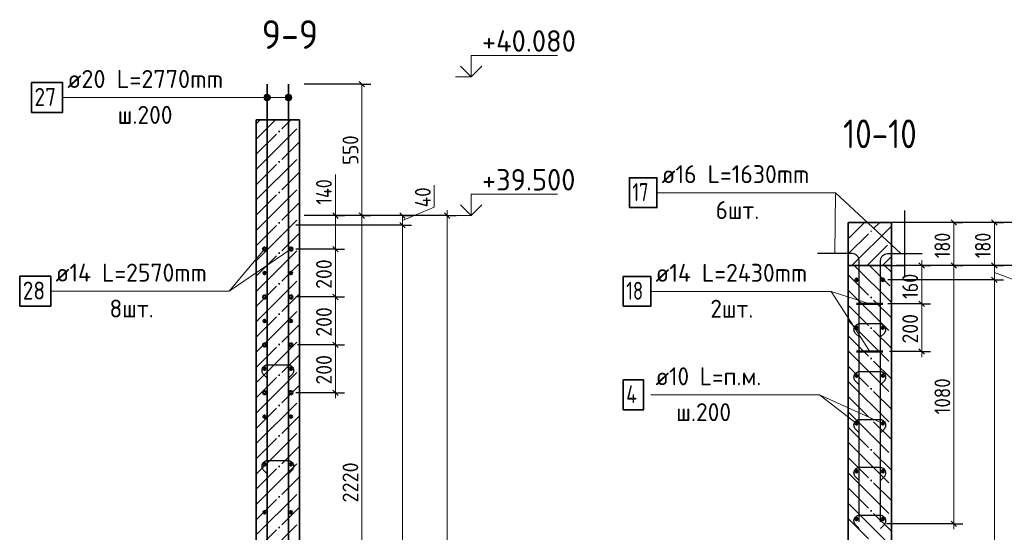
# Model space of a CAD drawing. Header units: millimetres. Extents: x -49773 to 2322955, y -3321 to 58485.
# Tile 467 of 580: x 1798389 to 1812090, y 12715 to 19858. Entities that reach past the tile are written whole.
import ezdxf

# ---------------------------------------------------------------- set-up
doc = ezdxf.new("R2010")
doc.units = ezdxf.units.MM
doc.linetypes.add('______11', pattern=[500, 400, -50, 0, -50])
doc.linetypes.add('______5', pattern=[1100, 800, -100, 100, -100])
for name, color, linetype, lineweight in [('Standard', 7, 'Continuous', 25), ('Арм.стержн. вертикальными 1', 22, 'Continuous', 35), ('Арм.стержн.горизонт. 1', 180, 'Continuous', 35), ('Арм.стержн.горизонт. 2', 202, 'Continuous', 35), ('Высотная отметки_ общее', 7, 'Continuous', 13), ('Перекрытие_ общее', 7, 'Continuous', 35), ('Размерная линия_ общее', 7, 'Continuous', 13), ('Стена_ общее', 7, 'Continuous', 35), ('Текст_ примечание', 7, 'Continuous', 13), ('тонкая', 7, 'Continuous', 25)]:
    doc.layers.add(name, color=color, linetype=linetype, lineweight=lineweight)
doc.layers.add('Арм.стержн. вертикальными 2', color=7, linetype='Continuous', lineweight=35, true_color=0x006e00)
doc.layers.add('Арм.стержн.Стяжки', color=7, linetype='Continuous', lineweight=35, true_color=0x501e0f)
doc.styles.add('ISOCPEUR', font='txt')

msp = doc.modelspace()

# ---------------------------------------------------------------- hatches: boundary and pattern name
at = {"layer": 'Арм.стержн. вертикальными 2', "linetype": 'Continuous', "lineweight": 13, "transparency": 33554687}
for points in [[(1801791.8, 18750.2), (1801791.8, 18795.2), (1801785.5, 18772.7)], [(1801791.8, 18795.2), (1801808, 18734), (1801808, 18811.4)], [(1801791.8, 18795.2), (1801791.8, 18750.2), (1801808, 18734)], [(1801808, 18811.4), (1801830.5, 18727.7), (1801830.5, 18817.7)], [(1801808, 18811.4), (1801808, 18734), (1801830.5, 18727.7)], [(1801830.5, 18817.7), (1801830.5, 18727.7), (1801853, 18734)], [(1801830.5, 18817.7), (1801853, 18734), (1801853, 18811.4)], [(1801853, 18811.4), (1801853, 18734), (1801869.2, 18750.2)], [(1801853, 18811.4), (1801869.2, 18750.2), (1801869.2, 18795.2)], [(1801869.2, 18795.2), (1801869.2, 18750.2), (1801875.5, 18772.7)], [(1802090.2, 18750.2), (1802090.2, 18795.2), (1802083.9, 18772.7)], [(1802090.2, 18795.2), (1802106.4, 18734), (1802106.4, 18811.4)], [(1802090.2, 18795.2), (1802090.2, 18750.2), (1802106.4, 18734)], [(1802106.4, 18811.4), (1802128.9, 18727.7), (1802128.9, 18817.7)], [(1802106.4, 18811.4), (1802106.4, 18734), (1802128.9, 18727.7)], [(1802128.9, 18817.7), (1802128.9, 18727.7), (1802151.4, 18734)], [(1802128.9, 18817.7), (1802151.4, 18734), (1802151.4, 18811.4)], [(1802151.4, 18811.4), (1802151.4, 18734), (1802167.6, 18750.2)], [(1802151.4, 18811.4), (1802167.6, 18750.2), (1802167.6, 18795.2)], [(1802167.6, 18795.2), (1802167.6, 18750.2), (1802173.9, 18772.7)]]:
    msp.add_hatch(color=7, dxfattribs=at).paths.add_polyline_path(points)

# ---------------------------------------------------------------- linework, layer by layer
at = {"layer": 'Standard', "color": 253, "linetype": '______11', "lineweight": 35, "true_color": 0xababab, "transparency": 33554687}
for p, q in [((1801680.7, 17981.7), (1802159.4, 18460.5)), ((1801680.7, 18406), (1801735.1, 18460.5)), ((1801680.7, 17557.5), (1802280.7, 18157.5)), ((1801680.7, 17133.2), (1802280.7, 17733.2)), ((1801680.7, 16708.9), (1802280.7, 17308.9)), ((1801680.7, 16284.7), (1802280.7, 16884.7)), ((1801680.7, 15860.4), (1802280.7, 16460.4)), ((1810212.9, 16432.8), (1810518.2, 16127.4)), ((1809918.2, 16303.1), (1810518.2, 15703.1)), ((1801680.7, 15436.2), (1802280.7, 16036.2)), ((1809918.2, 15878.9), (1810518.2, 15278.8)), ((1801680.7, 15011.9), (1802280.7, 15611.9)), ((1809918.2, 15454.6), (1810518.2, 14854.6)), ((1801680.7, 14587.6), (1802280.7, 15187.6)), ((1809918.2, 15030.3), (1810518.2, 14430.3)), ((1801680.7, 14163.4), (1802280.7, 14763.4)), ((1809918.2, 14606.1), (1810518.2, 14006.1)), ((1801680.7, 13739.1), (1802280.7, 14339.1)), ((1809918.2, 14181.8), (1810518.2, 13581.8)), ((1801680.7, 13314.8), (1802280.7, 13914.8)), ((1809918.2, 13757.5), (1810518.2, 13157.5)), ((1801680.7, 12890.6), (1802280.7, 13490.6)), ((1809918.2, 13333.3), (1810518.2, 12733.3)), ((1801680.7, 12466.3), (1802280.7, 13066.3)), ((1809918.2, 12909), (1810518.2, 12309))]:
    msp.add_line(p, q, dxfattribs=at)
at = {"layer": 'Standard', "color": 253, "linetype": '______5', "lineweight": 35, "true_color": 0xababab, "transparency": 33554687}
for p, q in [((1801680.7, 18193.9), (1801947.3, 18460.5)), ((1801680.7, 17769.6), (1802280.7, 18369.6)), ((1801680.7, 17345.3), (1802280.7, 17945.3)), ((1801680.7, 16921.1), (1802280.7, 17521.1)), ((1801680.7, 16496.8), (1802280.7, 17096.8)), ((1801680.7, 16072.6), (1802280.7, 16672.6)), ((1810000.7, 16432.8), (1810518.2, 15915.3)), ((1810425, 16432.8), (1810518.2, 16339.5)), ((1801680.7, 15648.3), (1802280.7, 16248.3)), ((1809918.2, 16091), (1810518.2, 15491)), ((1801680.7, 15224), (1802280.7, 15824)), ((1809918.2, 15666.7), (1810518.2, 15066.7)), ((1801680.7, 14799.8), (1802280.7, 15399.8)), ((1809918.2, 15242.5), (1810518.2, 14642.5)), ((1801680.7, 14375.5), (1802280.7, 14975.5)), ((1809918.2, 14818.2), (1810518.2, 14218.2)), ((1801680.7, 13951.2), (1802280.7, 14551.2)), ((1809918.2, 14393.9), (1810518.2, 13793.9)), ((1801680.7, 13527), (1802280.7, 14127)), ((1809918.2, 13969.7), (1810518.2, 13369.7)), ((1801680.7, 13102.7), (1802280.7, 13702.7)), ((1809918.2, 13545.4), (1810518.2, 12945.4)), ((1801680.7, 12678.4), (1802280.7, 13278.4)), ((1809918.2, 13121.1), (1810518.2, 12521.1)), ((1801680.7, 12254.2), (1802280.7, 12854.2))]:
    msp.add_line(p, q, dxfattribs=at)
at = {"layer": 'Standard', "color": 7, "linetype": 'Continuous', "lineweight": 35, "transparency": 33554687}
for p, q in [((1801680.7, 18460.5), (1801680.7, 6127.1)), ((1802280.7, 18460.5), (1801680.7, 18460.5)), ((1802280.7, 6127.1), (1802280.7, 18460.5)), ((1809918.2, 17032.8), (1809918.2, 16432.8)), ((1810518.2, 16432.8), (1810518.2, 17032.8)), ((1809918.2, 16432.8), (1809918.2, 6032.8)), ((1810518.2, 6032.8), (1810518.2, 16432.8))]:
    msp.add_line(p, q, dxfattribs=at)
at = {"layer": 'Standard', "color": 7, "linetype": 'Continuous', "lineweight": 25, "transparency": 33554687}
msp.add_line((1810702.7, 17199.4), (1810702.7, 16266.1), dxfattribs=at)
at = {"layer": 'Standard', "color": 253, "linetype": '______11', "lineweight": 13, "true_color": 0xababab, "transparency": 33554687}
for p, q in [((1809918.2, 17017.4), (1809933.6, 17032.8)), ((1809918.2, 16593.1), (1810357.9, 17032.8)), ((1810182.1, 16432.8), (1810518.2, 16768.8))]:
    msp.add_line(p, q, dxfattribs=at)
at = {"layer": 'Standard', "color": 253, "linetype": '______5', "lineweight": 13, "true_color": 0xababab, "transparency": 33554687}
for p, q in [((1809918.2, 16805.2), (1810145.8, 17032.8)), ((1809970, 16432.8), (1810518.2, 16981)), ((1810394.3, 16432.8), (1810518.2, 16556.7))]:
    msp.add_line(p, q, dxfattribs=at)
at = {"layer": 'Арм.стержн. вертикальными 1', "color": 4, "linetype": 'Continuous', "lineweight": 25, "transparency": 33554687}
for p, q in [((1801830.6, 6143.8), (1801830.6, 18960.5)), ((1802129, 6143.8), (1802129, 18960.5))]:
    msp.add_line(p, q, dxfattribs=at)
at = {"layer": 'Арм.стержн. вертикальными 1', "color": 5, "linetype": 'Continuous', "lineweight": 25, "transparency": 33554687}
for points in [[(1810068.1, 12859.4), (1810068.1, 16503.8), (1810065.7, 16521.5), (1810059.7, 16539.7), (1810050.3, 16556.4), (1810038.8, 16570.1), (1810025.1, 16581.6), (1810008.4, 16591), (1809990.2, 16597), (1809972.5, 16599.4), (1809489.5, 16599.4)], [(1810068.1, 12859.4), (1810068.1, 16503.8), (1810065.7, 16521.5), (1810059.7, 16539.7), (1810050.3, 16556.4), (1810038.8, 16570.1), (1810025.1, 16581.6), (1810008.4, 16591), (1809990.2, 16597), (1809972.5, 16599.4), (1809489.5, 16599.4)], [(1810368.4, 12859.4), (1810368.4, 16503.8), (1810370.8, 16521.5), (1810376.8, 16539.7), (1810386.2, 16556.4), (1810397.6, 16570.1), (1810411.3, 16581.6), (1810428.1, 16591), (1810446.3, 16597), (1810464, 16599.4), (1810946.9, 16599.4)], [(1810368.4, 12859.4), (1810368.4, 16503.8), (1810370.8, 16521.5), (1810376.8, 16539.7), (1810386.2, 16556.4), (1810397.6, 16570.1), (1810411.3, 16581.6), (1810428.1, 16591), (1810446.3, 16597), (1810464, 16599.4), (1810946.9, 16599.4)]]:
    msp.add_lwpolyline(points, dxfattribs=at)
at = {"layer": 'Арм.стержн. вертикальными 2', "color": 33, "linetype": 'Continuous', "lineweight": 25, "true_color": 0xf0a546, "transparency": 33554687}
for p, q in [((1801830.4, 18960.5), (1801830.3, 9760.5)), ((1802128.9, 18960.5), (1802128.8, 9760.5))]:
    msp.add_line(p, q, dxfattribs=at)
at = {"layer": 'Арм.стержн. вертикальными 2', "color": 7, "linetype": 'Continuous', "lineweight": 13, "transparency": 33554687}
for p, q in [((1798985.1, 18772.7), (1801493.4, 18772.7)), ((1801493.4, 18772.7), (1801830.5, 18772.7)), ((1801493.4, 18772.7), (1802128.9, 18772.7)), ((1801785.5, 18772.7), (1801785.5, 18772.7)), ((1801830.5, 18817.7), (1801830.5, 18817.7)), ((1801875.5, 18772.7), (1801875.5, 18772.7)), ((1802083.9, 18772.7), (1802083.9, 18772.7)), ((1802128.9, 18817.7), (1802128.9, 18817.7)), ((1802173.9, 18772.7), (1802173.9, 18772.7)), ((1801830.5, 18727.7), (1801830.5, 18727.7)), ((1802128.9, 18727.7), (1802128.9, 18727.7)), ((1807255.8, 17446.8), (1809739.1, 17446.8)), ((1809739.1, 17446.8), (1809731, 16599.4)), ((1809739.1, 17446.8), (1809731, 16599.4)), ((1809739.1, 17446.8), (1809731, 16599.4))]:
    msp.add_line(p, q, dxfattribs=at)
at = {"layer": 'Арм.стержн. вертикальными 2', "color": 7, "linetype": 'Continuous', "lineweight": 35, "transparency": 33554687}
for points in [[(1798551.8, 18564.4), (1798985.1, 18564.4), (1798985.1, 18981), (1798551.8, 18981), (1798551.8, 18564.4)], [(1806872.5, 17238.4), (1807255.8, 17238.4), (1807255.8, 17655.1), (1806872.5, 17655.1), (1806872.5, 17238.4)]]:
    msp.add_lwpolyline(points, dxfattribs=at)
at = {"layer": 'Арм.стержн. вертикальными 2', "color": 7, "linetype": 'Continuous', "lineweight": 13, "transparency": 33554687}
for centre in [(1801830.5, 18772.7), (1802128.9, 18772.7)]:
    msp.add_circle(centre, 45, dxfattribs=at)
at = {"layer": 'Арм.стержн.горизонт. 1', "color": 7, "linetype": 'Continuous', "lineweight": 13, "transparency": 33554687}
for p, q in [((1807170.3, 14630.7), (1809520.3, 14630.7)), ((1809520.3, 14630.7), (1810034.9, 14232.8))]:
    msp.add_line(p, q, dxfattribs=at)
at = {"layer": 'Арм.стержн.горизонт. 1', "color": 7, "linetype": 'Continuous', "lineweight": 35, "transparency": 33554687}
msp.add_lwpolyline([(1806787, 14422.4), (1807070.3, 14422.4), (1807070.3, 14839), (1806787, 14839), (1806787, 14422.4)], dxfattribs=at)
at = {"layer": 'Арм.стержн.горизонт. 1', "color": 4, "linetype": 'Continuous', "lineweight": 50, "transparency": 33554687}
for centre in [(1801797.3, 16327.1), (1802164, 16327.1), (1810034.9, 16232.8), (1810401.6, 16232.8), (1801797.3, 15660.5), (1802164, 15660.5), (1810034.9, 15566.1), (1810401.6, 15566.1), (1801797.3, 14993.8), (1802164, 14993.8), (1810034.9, 14899.4), (1810401.6, 14899.4), (1801797.3, 14327.1), (1802164, 14327.1), (1810034.9, 14232.8), (1810401.6, 14232.8), (1801797.3, 13660.5), (1802164, 13660.5), (1810034.9, 13566.1), (1810401.6, 13566.1), (1801797.3, 12993.8), (1802164, 12993.8), (1810034.9, 12899.4), (1810401.6, 12899.4)]:
    msp.add_circle(centre, 16.7, dxfattribs=at)
at = {"layer": 'Арм.стержн.горизонт. 2', "color": 7, "linetype": 'Continuous', "lineweight": 13, "transparency": 33554687}
for p, q in [((1801305.3, 16075), (1802163.9, 16660.5)), ((1801305.3, 16075), (1801797.3, 16660.5)), ((1798822, 16075), (1801305.3, 16075)), ((1807170.3, 16072.4), (1809678.6, 16072.4)), ((1809678.6, 16072.4), (1810218.2, 15899.4)), ((1809678.6, 16072.4), (1810218.2, 15232.8))]:
    msp.add_line(p, q, dxfattribs=at)
at = {"layer": 'Арм.стержн.горизонт. 2', "color": 7, "linetype": 'Continuous', "lineweight": 35, "transparency": 33554687}
for points in [[(1798388.7, 15866.7), (1798822, 15866.7), (1798822, 16283.3), (1798388.7, 16283.3), (1798388.7, 15866.7)], [(1806787, 15864), (1807170.3, 15864), (1807170.3, 16280.7), (1806787, 16280.7), (1806787, 15864)]]:
    msp.add_lwpolyline(points, dxfattribs=at)
at = {"layer": 'Арм.стержн.горизонт. 2', "color": 211, "linetype": 'Continuous', "lineweight": 50, "true_color": 0xff54ff, "transparency": 33554687}
for points in [[(1810401.5, 15899.4), (1810034.9, 15899.4), (1810034.6, 15899.4)], [(1810401.5, 15232.8), (1810034.9, 15232.8), (1810034.6, 15232.8)]]:
    msp.add_lwpolyline(points, dxfattribs=at)
for centre in [(1801797.3, 16660.5), (1802163.9, 16660.5), (1801797.3, 15993.8), (1802163.9, 15993.8), (1801797.3, 15327.1), (1802163.9, 15327.1), (1801797.3, 14660.5), (1802163.9, 14660.5)]:
    msp.add_circle(centre, 23.3, dxfattribs=at)
at = {"layer": 'Арм.стержн.Стяжки', "color": 40, "linetype": 'Continuous', "lineweight": 25, "transparency": 33554687}
for points in [[(1810070.9, 15436.5), (1810020.4, 15487), (1810015.6, 15492.5), (1810011.3, 15498.6), (1810007.5, 15505), (1810004.3, 15511.7), (1810001.8, 15518.6), (1810000, 15525.8), (1809998.8, 15533.2), (1809998.3, 15540.6), (1809998.3, 15545.8), (1810000.2, 15560), (1810005, 15574.5), (1810012.5, 15587.9), (1810021.7, 15598.9), (1810032.7, 15608), (1810046, 15615.5), (1810060.6, 15620.3), (1810074.8, 15622.3), (1810361.7, 15622.3), (1810375.9, 15620.3), (1810390.5, 15615.5), (1810403.9, 15608), (1810414.8, 15598.9), (1810424, 15587.9), (1810431.5, 15574.5), (1810436.3, 15560), (1810438.3, 15545.8), (1810438.3, 15540.6), (1810437.7, 15533.2), (1810436.5, 15525.8), (1810434.7, 15518.6), (1810432.2, 15511.7), (1810429, 15505), (1810425.3, 15498.6), (1810420.9, 15492.5), (1810416, 15487), (1810365.6, 15436.5)], [(1801833.2, 14864.2), (1801782.8, 14914.7), (1801778, 14920.2), (1801773.6, 14926.3), (1801769.8, 14932.7), (1801766.7, 14939.4), (1801764.2, 14946.3), (1801762.3, 14953.6), (1801761.1, 14960.9), (1801760.6, 14968.3), (1801760.6, 14973.5), (1801762.6, 14987.7), (1801767.4, 15002.2), (1801774.9, 15015.6), (1801784, 15026.6), (1801795, 15035.7), (1801808.4, 15043.2), (1801822.9, 15048), (1801837.1, 15050), (1802124.1, 15050), (1802138.2, 15048), (1802152.8, 15043.2), (1802166.2, 15035.7), (1802177.2, 15026.6), (1802186.3, 15015.6), (1802193.8, 15002.2), (1802198.6, 14987.7), (1802200.6, 14973.5), (1802200.6, 14968.3), (1802200.1, 14960.9), (1802198.9, 14953.6), (1802197, 14946.3), (1802194.5, 14939.4), (1802191.4, 14932.7), (1802187.6, 14926.3), (1802183.2, 14920.2), (1802178.4, 14914.7), (1802128, 14864.2)], [(1810070.9, 14769.9), (1810020.4, 14820.3), (1810015.6, 14825.9), (1810011.2, 14831.9), (1810007.5, 14838.4), (1810004.3, 14845), (1810001.8, 14851.9), (1810000, 14859.2), (1809998.8, 14866.6), (1809998.2, 14873.9), (1809998.2, 14879.1), (1810000.2, 14893.3), (1810005, 14907.9), (1810012.5, 14921.2), (1810021.7, 14932.2), (1810032.6, 14941.4), (1810046, 14948.9), (1810060.6, 14953.7), (1810074.8, 14955.6), (1810361.7, 14955.6), (1810375.9, 14953.7), (1810390.5, 14948.9), (1810403.8, 14941.4), (1810414.8, 14932.2), (1810424, 14921.2), (1810431.5, 14907.9), (1810436.3, 14893.3), (1810438.2, 14879.1), (1810438.2, 14873.9), (1810437.7, 14866.6), (1810436.5, 14859.2), (1810434.7, 14851.9), (1810432.2, 14845), (1810429, 14838.4), (1810425.2, 14831.9), (1810420.9, 14825.9), (1810416, 14820.3), (1810365.6, 14769.9)], [(1810070.9, 14103.2), (1810020.4, 14153.6), (1810015.6, 14159.2), (1810011.3, 14165.3), (1810007.5, 14171.7), (1810004.3, 14178.4), (1810001.8, 14185.3), (1810000, 14192.5), (1809998.8, 14199.9), (1809998.3, 14207.2), (1809998.3, 14212.5), (1810000.2, 14226.6), (1810005, 14241.2), (1810012.5, 14254.6), (1810021.7, 14265.5), (1810032.7, 14274.7), (1810046, 14282.2), (1810060.6, 14287), (1810074.8, 14289), (1810361.7, 14289), (1810375.9, 14287), (1810390.5, 14282.2), (1810403.9, 14274.7), (1810414.8, 14265.5), (1810424, 14254.6), (1810431.5, 14241.2), (1810436.3, 14226.6), (1810438.3, 14212.5), (1810438.3, 14207.2), (1810437.7, 14199.9), (1810436.5, 14192.5), (1810434.7, 14185.3), (1810432.2, 14178.4), (1810429, 14171.7), (1810425.3, 14165.3), (1810420.9, 14159.2), (1810416, 14153.6), (1810365.6, 14103.2)], [(1801833.2, 13530.9), (1801782.8, 13581.3), (1801778, 13586.9), (1801773.6, 13593), (1801769.8, 13599.4), (1801766.7, 13606.1), (1801764.2, 13613), (1801762.3, 13620.2), (1801761.1, 13627.6), (1801760.6, 13634.9), (1801760.6, 13640.2), (1801762.6, 13654.3), (1801767.4, 13668.9), (1801774.9, 13682.3), (1801784, 13693.2), (1801795, 13702.4), (1801808.4, 13709.9), (1801822.9, 13714.7), (1801837.1, 13716.7), (1802124.1, 13716.7), (1802138.2, 13714.7), (1802152.8, 13709.9), (1802166.2, 13702.4), (1802177.2, 13693.2), (1802186.3, 13682.3), (1802193.8, 13668.9), (1802198.6, 13654.3), (1802200.6, 13640.2), (1802200.6, 13634.9), (1802200.1, 13627.6), (1802198.9, 13620.2), (1802197, 13613), (1802194.5, 13606.1), (1802191.4, 13599.4), (1802187.6, 13593), (1802183.2, 13586.9), (1802178.4, 13581.3), (1802128, 13530.9)], [(1810070.9, 13436.5), (1810020.4, 13487), (1810015.6, 13492.5), (1810011.2, 13498.6), (1810007.5, 13505), (1810004.3, 13511.7), (1810001.8, 13518.6), (1810000, 13525.8), (1809998.8, 13533.2), (1809998.2, 13540.6), (1809998.2, 13545.8), (1810000.2, 13560), (1810005, 13574.5), (1810012.5, 13587.9), (1810021.7, 13598.9), (1810032.6, 13608), (1810046, 13615.5), (1810060.6, 13620.3), (1810074.8, 13622.3), (1810361.7, 13622.3), (1810375.9, 13620.3), (1810390.5, 13615.5), (1810403.8, 13608), (1810414.8, 13598.9), (1810424, 13587.9), (1810431.5, 13574.5), (1810436.3, 13560), (1810438.2, 13545.8), (1810438.2, 13540.6), (1810437.7, 13533.2), (1810436.5, 13525.8), (1810434.7, 13518.6), (1810432.2, 13511.7), (1810429, 13505), (1810425.2, 13498.6), (1810420.9, 13492.5), (1810416, 13487), (1810365.6, 13436.5)], [(1810070.9, 12769.9), (1810020.4, 12820.3), (1810015.6, 12825.9), (1810011.3, 12831.9), (1810007.5, 12838.4), (1810004.3, 12845), (1810001.8, 12851.9), (1810000, 12859.2), (1809998.8, 12866.6), (1809998.3, 12873.9), (1809998.3, 12879.1), (1810000.2, 12893.3), (1810005, 12907.9), (1810012.5, 12921.2), (1810021.7, 12932.2), (1810032.7, 12941.4), (1810046, 12948.9), (1810060.6, 12953.7), (1810074.8, 12955.6), (1810361.7, 12955.6), (1810375.9, 12953.7), (1810390.5, 12948.9), (1810403.9, 12941.4), (1810414.8, 12932.2), (1810424, 12921.2), (1810431.5, 12907.9), (1810436.3, 12893.3), (1810438.3, 12879.1), (1810438.3, 12873.9), (1810437.7, 12866.6), (1810436.5, 12859.2), (1810434.7, 12851.9), (1810432.2, 12845), (1810429, 12838.4), (1810425.3, 12831.9), (1810420.9, 12825.9), (1810416, 12820.3), (1810365.6, 12769.9)]]:
    msp.add_lwpolyline(points, dxfattribs=at)
at = {"layer": 'Высотная отметки_ общее', "color": 7, "linetype": 'Continuous', "lineweight": 13, "transparency": 33554687}
for p, q in [((1804671.4, 19060.5), (1804671.4, 19360.5)), ((1804671.4, 19360.5), (1805871.4, 19360.5)), ((1804671.4, 19060.5), (1804521.4, 19210.5)), ((1804671.4, 19060.5), (1804821.4, 19210.5)), ((1804671.4, 19060.5), (1804451, 19060.5)), ((1804671.4, 19060.5), (1804671.4, 19060.5)), ((1804671.4, 19060.5), (1804671.4, 19060.5)), ((1804671.4, 19060.5), (1804671.4, 19060.5)), ((1804671.4, 19060.5), (1804671.4, 19060.5)), ((1804671.4, 17127.1), (1804671.4, 17427.1)), ((1804671.4, 17427.1), (1805871.4, 17427.1)), ((1804671.4, 17127.1), (1804521.4, 17277.1)), ((1804671.4, 17127.1), (1804821.4, 17277.1)), ((1804671.4, 17127.1), (1804451, 17127.1)), ((1804671.4, 17127.1), (1804671.4, 17127.1)), ((1804671.4, 17127.1), (1804671.4, 17127.1)), ((1804671.4, 17127.1), (1804671.4, 17127.1)), ((1804671.4, 17127.1), (1804671.4, 17127.1))]:
    msp.add_line(p, q, dxfattribs=at)
at = {"layer": 'Перекрытие_ общее', "color": 7, "linetype": 'Continuous', "lineweight": 13, "transparency": 33554687}
for p, q in [((1810518.2, 17032.8), (1809918.2, 17032.8)), ((1809918.2, 16432.8), (1810518.2, 16432.8))]:
    msp.add_line(p, q, dxfattribs=at)
at = {"layer": 'Перекрытие_ общее', "color": 7, "linetype": 'Continuous', "lineweight": 25, "transparency": 33554687}
for p, q in [((1810702.7, 17032.8), (1810518.2, 17032.8)), ((1810518.2, 16432.8), (1810702.7, 16432.8))]:
    msp.add_line(p, q, dxfattribs=at)
at = {"layer": 'Размерная линия_ общее', "color": 253, "linetype": 'Continuous', "lineweight": -3, "true_color": 0xa0a0a0, "transparency": 33554687}
for p, q in [((1802782.1, 18960.5), (1802657.1, 18960.5)), ((1803150.8, 18960.5), (1803025.8, 18960.5)), ((1803150.8, 18960.5), (1803275.9, 18960.5)), ((1804338.1, 17127.1), (1802347.3, 17127.1)), ((1802782.1, 17127.1), (1802657.1, 17127.1)), ((1802782.1, 17127.1), (1802907.1, 17127.1)), ((1803150.8, 17127.1), (1803025.8, 17127.1)), ((1803150.8, 17127.1), (1803275.9, 17127.1)), ((1803714, 17127.1), (1803589, 17127.1)), ((1803714, 17127.1), (1803839, 17127.1)), ((1804338.1, 17127.1), (1804213.1, 17127.1)), ((1804338.1, 17127.1), (1804463.1, 17127.1)), ((1803714, 16993.8), (1803589, 16993.8)), ((1803714, 16993.8), (1803839, 16993.8)), ((1812575.7, 17032.8), (1810584.9, 17032.8)), ((1811388.4, 17032.8), (1811263.4, 17032.8)), ((1811388.4, 17032.8), (1811513.4, 17032.8)), ((1811951.6, 17032.8), (1811826.6, 17032.8)), ((1811951.6, 17032.8), (1812076.6, 17032.8)), ((1802782.1, 16660.5), (1802657.1, 16660.5)), ((1802782.1, 16660.5), (1802907.1, 16660.5)), ((1810940.1, 16432.8), (1810584.9, 16432.8)), ((1810940.1, 16432.8), (1810815.1, 16432.8)), ((1810940.1, 16432.8), (1811065.1, 16432.8)), ((1811388.4, 16432.8), (1811263.4, 16432.8)), ((1811388.4, 16432.8), (1811513.4, 16432.8)), ((1811951.6, 16432.8), (1811826.6, 16432.8)), ((1811951.6, 16432.8), (1812076.6, 16432.8)), ((1811951.6, 16232.8), (1811826.6, 16232.8)), ((1811951.6, 16232.8), (1812076.6, 16232.8)), ((1802782.1, 15993.8), (1802657.1, 15993.8)), ((1802782.1, 15993.8), (1802907.1, 15993.8)), ((1810940.1, 15899.4), (1810815.1, 15899.4)), ((1810940.1, 15899.4), (1811065.1, 15899.4)), ((1802782.1, 15327.1), (1802657.1, 15327.1)), ((1802782.1, 15327.1), (1802907.1, 15327.1)), ((1810940.1, 15232.8), (1810491.6, 15232.8)), ((1810940.1, 15232.8), (1810815.1, 15232.8)), ((1810940.1, 15232.8), (1811065.1, 15232.8)), ((1802782.1, 14660.5), (1802230.6, 14660.5)), ((1802782.1, 14660.5), (1802657.1, 14660.5)), ((1802782.1, 14660.5), (1802907.1, 14660.5)), ((1811388.4, 12832.8), (1810451.6, 12832.8)), ((1811388.4, 12832.8), (1811263.4, 12832.8)), ((1811388.4, 12832.8), (1811513.4, 12832.8))]:
    msp.add_line(p, q, dxfattribs=at)
at = {"layer": 'Размерная линия_ общее', "color": 7, "linetype": 'Continuous', "lineweight": 25, "transparency": 33554687}
for p, q in [((1803188.3, 18923), (1803113.4, 18998)), ((1802819.6, 17089.6), (1802744.6, 17164.6)), ((1803188.3, 17089.6), (1803113.4, 17164.6)), ((1803751.5, 17089.6), (1803676.5, 17164.6)), ((1804375.6, 17089.6), (1804300.6, 17164.6)), ((1803751.5, 16956.3), (1803676.5, 17031.3)), ((1811425.9, 16995.3), (1811350.9, 17070.3)), ((1811989.1, 16995.3), (1811914.1, 17070.3)), ((1802819.6, 16623), (1802744.6, 16698)), ((1810977.6, 16395.3), (1810902.6, 16470.3)), ((1811425.9, 16395.3), (1811350.9, 16470.3)), ((1811989.1, 16395.3), (1811914.1, 16470.3)), ((1811989.1, 16195.3), (1811914.1, 16270.3)), ((1802819.6, 15956.3), (1802744.6, 16031.3)), ((1810977.6, 15861.9), (1810902.6, 15936.9)), ((1802819.6, 15289.6), (1802744.6, 15364.6)), ((1810977.6, 15195.3), (1810902.6, 15270.3)), ((1802819.6, 14623), (1802744.6, 14698)), ((1811425.9, 12795.3), (1811350.9, 12870.3))]:
    msp.add_line(p, q, dxfattribs=at)
at = {"layer": 'Размерная линия_ общее', "color": 7, "linetype": 'Continuous', "lineweight": 13, "transparency": 33554687}
for p, q in [((1803150.8, 17127.1), (1803150.9, 18960.5)), ((1802782.1, 17280.6), (1802782.1, 17698.6)), ((1804158.5, 17243.6), (1804158.5, 17551.6)), ((1802782.1, 16893.8), (1802782.1, 17280.6)), ((1802782.1, 17127.1), (1802782.1, 17202.1)), ((1802782.1, 16660.5), (1802782.1, 17127.1)), ((1803714, 17060.5), (1804158.5, 17243.6)), ((1803714, 16993.8), (1803714, 17127.1)), ((1804338.1, 17127.1), (1804338.1, 17202.1)), ((1811388.4, 16432.8), (1811388.4, 17032.8)), ((1811951.6, 16432.8), (1811951.6, 17032.8)), ((1802782.1, 15993.8), (1802782.1, 16660.5)), ((1810940.1, 16432.8), (1810940.1, 16507.8)), ((1810940.1, 15899.4), (1810940.1, 16432.8)), ((1811951.6, 16232.8), (1811951.6, 16432.8)), ((1811951.6, 16332.8), (1812377.4, 16176.5)), ((1802782.1, 15327.1), (1802782.1, 15993.8)), ((1810940.1, 15232.8), (1810940.1, 15157.8)), ((1802782.1, 14660.5), (1802782.1, 14585.5)), ((1811388.4, 12832.8), (1811388.4, 12757.8))]:
    msp.add_line(p, q, dxfattribs=at)
at = {"layer": 'Размерная линия_ общее', "color": 253, "linetype": 'Continuous', "lineweight": -3, "true_color": 0xa0a0a0, "transparency": 33554687}
for points in [[(1803150.8, 18960.5), (1803133.9, 18960.5), (1803133.9, 18960.5), (1802347.3, 18960.5)], [(1802782.1, 18960.5), (1802765.1, 18960.5), (1802765.1, 18960.5), (1802347.3, 18960.5)], [(1803150.8, 17127.1), (1803133.9, 17127.1), (1803133.9, 17127.1), (1802347.3, 17127.1)], [(1803714, 17127.1), (1803697.1, 17127.1), (1803697.1, 17127.1), (1802347.3, 17127.1)], [(1802782.1, 17127.1), (1802765.1, 17127.1), (1802765.1, 17127.1), (1802347.3, 17127.1)], [(1803714, 16993.8), (1803697.1, 16993.8), (1803697.1, 16993.8), (1802230.6, 16993.8)], [(1811951.6, 17032.8), (1811934.6, 17032.8), (1811934.6, 17032.8), (1810584.9, 17032.8)], [(1811388.4, 17032.8), (1811371.4, 17032.8), (1811371.4, 17032.8), (1810584.9, 17032.8)], [(1802782.1, 16660.5), (1802765.1, 16660.5), (1802765.1, 16660.5), (1802230.6, 16660.5)], [(1811951.6, 16432.8), (1811934.7, 16432.8), (1811934.7, 16432.8), (1811934.6, 16432.8), (1811934.6, 16432.8), (1810584.9, 16432.8)], [(1811388.4, 16432.8), (1811371.4, 16432.8), (1811371.4, 16432.8), (1811371.4, 16432.8), (1811371.4, 16432.8), (1810584.9, 16432.8)], [(1812575.7, 16432.8), (1812558.7, 16432.8), (1812558.7, 16432.8), (1810584.9, 16432.8)], [(1811951.6, 16232.8), (1811934.7, 16232.8), (1811934.7, 16232.8), (1811934.6, 16232.8), (1811934.6, 16232.8), (1810468.3, 16232.8)], [(1802782.1, 15993.8), (1802765.1, 15993.8), (1802765.1, 15993.8), (1802765.1, 15993.8), (1802765.1, 15993.8), (1802230.7, 15993.8)], [(1810940.1, 15899.4), (1810923.1, 15899.4), (1810923.1, 15899.4), (1810468.2, 15899.4)], [(1802782.1, 15327.1), (1802765.1, 15327.1), (1802765.1, 15327.1), (1802765.1, 15327.1), (1802765.1, 15327.1), (1802765.1, 15327.1), (1802765.1, 15327.1), (1802254, 15327.1)]]:
    msp.add_lwpolyline(points, dxfattribs=at)
at = {"layer": 'Размерная линия_ общее', "color": 7, "linetype": 'Continuous', "lineweight": 13, "transparency": 33554687}
for points in [[(1803150.8, 9727.1), (1803150.8, 13150.5), (1803150.8, 13150.5), (1803150.8, 17127.1)], [(1804338.1, 6127.1), (1804338.1, 11455.7), (1804338.1, 11455.7), (1804338.1, 17127.1)], [(1803714, 6327.1), (1803714, 6686.3), (1803714, 6686.3), (1803714, 16993.8)], [(1811388.4, 12832.8), (1811388.4, 14336.9), (1811388.4, 14336.9), (1811388.4, 16432.8)], [(1811951.6, 6232.8), (1811951.6, 6521.6), (1811951.6, 6521.6), (1811951.6, 16232.8)], [(1810940.1, 15232.8), (1810940.1, 15307.3), (1810940.1, 15307.3), (1810940.1, 15899.4)], [(1802782.1, 14660.5), (1802782.1, 14763.8), (1802782.1, 14763.8), (1802782.1, 15327.1)]]:
    msp.add_lwpolyline(points, dxfattribs=at)
at = {"layer": 'Стена_ общее', "color": 7, "linetype": 'Continuous', "lineweight": 35, "transparency": 33554687}
for p, q in [((1809918.2, 17032.8), (1810518.2, 17032.8)), ((1810518.2, 16432.8), (1809918.2, 16432.8))]:
    msp.add_line(p, q, dxfattribs=at)
at = {"layer": 'Текст_ примечание', "color": 7, "linetype": 'Continuous', "lineweight": 13, "transparency": 33554687}
msp.add_line((1810401.6, 14232.8), (1809520.3, 14630.7), dxfattribs=at)
at = {"layer": 'тонкая'}
msp.add_line((1809739.1, 17446.8), (1810652.1, 16599.4), dxfattribs=at)

# ---------------------------------------------------------------- texts
at = {"layer": 'Standard', "color": 7, "linetype": 'Continuous', "lineweight": 35, "transparency": 33554687, "char_height": 400, "attachment_point": 7, "style": 'ISOCPEUR'}
for s, insert, width in [('\\W0.91;9-9', (1801756.7, 19450.5), 1021.794), ('\\W0.84;10-10', (1809846.5, 18067.1), 1406.815)]:
    msp.add_mtext(s, dxfattribs=dict(at, insert=insert, width=width))
at = {"layer": 'Арм.стержн. вертикальными 2', "color": 7, "linetype": 'Continuous', "lineweight": 25, "transparency": 33554687, "char_height": 250, "attachment_point": 7, "style": 'ISOCPEUR'}
for s, insert, width in [('{\\W0.9800;ø20 L=2770mm }', (1799051.8, 18906), 2496.203), ('\\W0.87;27', (1798593.4, 18656), 459.007), ('\\W0.95;ш.200 ', (1799751.8, 18406), 1093.327), ('{\\W0.9600;ø16 L=1630mm }', (1807322.4, 17580.1), 2468.878), ('\\W0.75;17', (1806914.1, 17330.1), 393.566), ('\\W0.94;6шт. ', (1808072.5, 17080.1), 967.736)]:
    msp.add_mtext(s, dxfattribs=dict(at, insert=insert, width=width))
at = {"layer": 'Арм.стержн.горизонт. 1', "color": 7, "linetype": 'Continuous', "lineweight": 25, "transparency": 33554687, "char_height": 250, "attachment_point": 7, "style": 'ISOCPEUR'}
for s, insert, width in [('\\W0.94;ø10 L=п.м.', (1807237, 14764), 1666.531), ('\\W0.80;4', (1806828.6, 14514), 299.854), ('\\W0.95;ш.200 ', (1807524.5, 14264), 1093.334)]:
    msp.add_mtext(s, dxfattribs=dict(at, insert=insert, width=width))
at = {"layer": 'Арм.стержн.горизонт. 2', "color": 7, "linetype": 'Continuous', "lineweight": 25, "transparency": 33554687, "char_height": 250, "attachment_point": 7, "style": 'ISOCPEUR'}
for s, insert, width in [('\\W0.96;ø14 L=2570mm ', (1798888.7, 16208.3), 2468.878), ('\\W0.96;ø14 L=2430mm ', (1807237, 16205.7), 2493.975), ('\\W0.87;28', (1798430.3, 15958.3), 459.015), ('\\W0.75;18', (1806828.6, 15955.7), 393.566), ('\\W0.94;8шт. ', (1799638.7, 15708.3), 967.743), ('\\W0.94;2шт. ', (1807999.5, 15705.7), 967.736)]:
    msp.add_mtext(s, dxfattribs=dict(at, insert=insert, width=width))
at = {"layer": 'Высотная отметки_ общее', "color": 7, "linetype": 'Continuous', "lineweight": 25, "transparency": 33554687, "char_height": 300, "width": 1492.388, "attachment_point": 7, "style": 'ISOCPEUR'}
for s, insert in [('{\\W0.9600;+40.080}', (1804821.4, 19410.5)), ('\\W0.96;+39.500', (1804821.4, 17477.1))]:
    msp.add_mtext(s, dxfattribs=dict(at, insert=insert))
at = {"layer": 'Размерная линия_ общее', "color": 7, "linetype": 'Continuous', "lineweight": 25, "transparency": 33554687, "char_height": 220, "attachment_point": 7, "rotation": 90, "style": 'ISOCPEUR'}
for s, insert, width in [('{\\W0.8700;550}', (1803100.8, 17835.3), 666.903), ('\\W0.83;140', (1802732.1, 17280.6), 531.426), ('\\W0.88;40', (1804108.5, 17243.6), 426.797), ('\\W0.83;180', (1811338.4, 16534.7), 508.571), ('\\W0.83;180', (1811901.6, 16534.7), 508.571), ('\\W0.91;200', (1802732.1, 16107.1), 561.981), ('\\W0.83;160', (1810890.1, 15968.1), 508.571), ('\\W0.91;200', (1802732.1, 15440.5), 561.988), ('\\W0.91;200', (1810890.1, 15346.1), 561.988), ('\\W0.91;200', (1802732.1, 14773.8), 561.988), ('\\W0.87;1080', (1811338.4, 14357.8), 666.903), ('\\W0.93;2220', (1803100.8, 13130.1), 718.101)]:
    msp.add_mtext(s, dxfattribs=dict(at, insert=insert, width=width))

doc.saveas('drawing.dxf')
